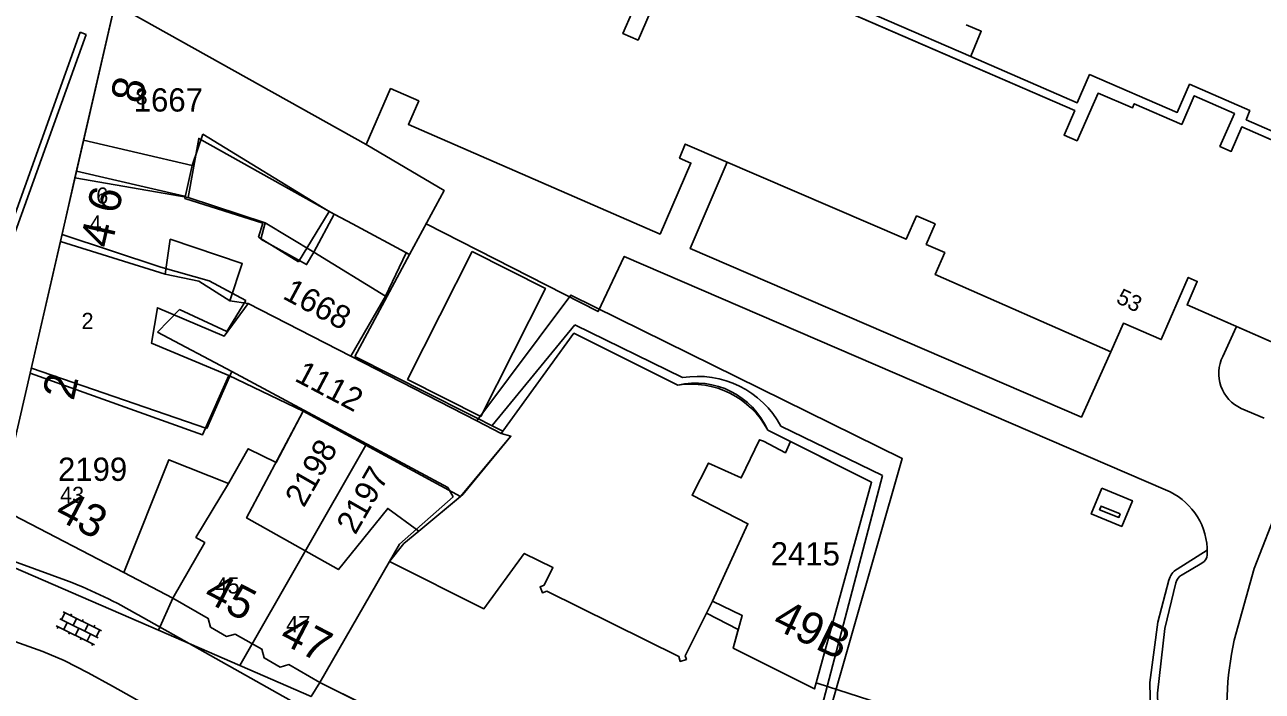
# Model space of a CAD drawing. Extents: x 148816 to 151297, y 399515 to 402500.
# Drawn here: x 150866.3 to 150962, y 399852.7 to 399904.3 of the extents above; entities that cross this region are included whole.
import ezdxf

# ---------------------------------------------------------------- set-up
doc = ezdxf.new("R2010")
doc.units = 0
for name, color, linetype in [('B01 Hoofdgebouw  [D] Norm', 7, 'Continuous'), ('B01 Hoofdgebouw  [T] Norm', 7, 'Continuous'), ('B01 Hoofdgebouw secundair [T] Gem', 7, 'Continuous'), ('B01 hoofgebouw', 7, 'Continuous'), ('G01 perceelsgrens', 7, 'Continuous'), ('Q19 Overig lijnvormig object  [D] Gem', 7, 'Continuous'), ('S02 Open verharding  Norm', 7, 'Continuous'), ('V00 Kant verharding algemeen  [T] Norm', 7, 'Continuous'), ('V00 Kant verharding algemeen secundair  [T] Gem', 7, 'Continuous'), ('Z01 perceelnummer', 7, 'Continuous'), ('Z02 huisnummer', 7, 'Continuous'), ('Z02 Huisnummer  [Tekst] Norm', 7, 'Continuous'), ('Z06 straatnaam', 7, 'Continuous')]:
    doc.layers.add(name, color=color, linetype=linetype)

msp = doc.modelspace()

# ---------------------------------------------------------------- linework, layer by layer
at = {"layer": 'B01 Hoofdgebouw  [D] Norm'}
for p, q in [((150879.301, 399893.369), (150880.114, 399895.779)), ((150880.114, 399895.779), (150889.898, 399889.805)), ((150870.898, 399895.319), (150879.301, 399893.369)), ((150870.348, 399892.918), (150878.691, 399890.983)), ((150878.717, 399890.805), (150879.301, 399893.369)), ((150884.748, 399888.904), (150878.717, 399890.805)), ((150887.528, 399885.923), (150889.898, 399889.805)), ((150889.898, 399889.805), (150891.69, 399888.84)), ((150884.409, 399887.827), (150884.748, 399888.904)), ((150876.862, 399885.502), (150869.231, 399888.039)), ((150884.409, 399887.827), (150887.528, 399885.923)), ((150880.594, 399884.434), (150876.862, 399885.502)), ((150883.438, 399882.91), (150880.594, 399884.434)), ((150881.964, 399880.525), (150883.438, 399882.91)), ((150876.607, 399880.476), (150878.309, 399882.227)), ((150878.309, 399882.227), (150881.964, 399880.525)), ((150882.37, 399877.428), (150876.607, 399880.476)), ((150866.859, 399877.681), (150880.414, 399873.013)), ((150880.414, 399873.013), (150882.37, 399877.428)), ((150882.37, 399877.428), (150899.075, 399868.437)), ((150899.075, 399868.437), (150899.482, 399867.726)), ((150899.482, 399867.726), (150895.335, 399864.063)), ((150895.335, 399864.063), (150894.56, 399862.72))]:
    msp.add_line(p, q, dxfattribs=at)
msp.add_arc((150918.223, 399870.437), 6.092, 23.74442, 103.12547, dxfattribs=at)
at = {"layer": 'B01 Hoofdgebouw  [T] Norm'}
for p, q in [((150947.55, 399897.62), (150919.27, 399909.91)), ((150873.41, 399906.29), (150864.66, 399868.08)), ((150892.75, 399894.99), (150894.64, 399899.32)), ((150894.64, 399899.32), (150896.82, 399898.37)), ((150949.35, 399898.96), (150947.73, 399895.28)), ((150952.01, 399897.82), (150949.35, 399898.96)), ((150956.79, 399898.76), (150955.82, 399896.55)), ((150959.89, 399897.39), (150956.79, 399898.76)), ((150896.82, 399898.37), (150896.02, 399896.54)), ((150952.15, 399898.15), (150952.01, 399897.82)), ((150955.82, 399896.55), (150952.15, 399898.15)), ((150946.72, 399895.72), (150947.55, 399897.62)), ((150958.78, 399894.84), (150959.89, 399897.39)), ((150896.02, 399896.54), (150915.48, 399888.06)), ((150960.46, 399896.35), (150959.65, 399894.46)), ((150979.92, 399887.82), (150960.46, 399896.35)), ((150898.77, 399891.44), (150892.75, 399894.99)), ((150916.99, 399893.94), (150917.43, 399895.02)), ((150917.43, 399895.02), (150934.51, 399887.66)), ((150947.73, 399895.28), (150946.72, 399895.72)), ((150959.65, 399894.46), (150958.78, 399894.84)), ((150917.87, 399893.56), (150916.99, 399893.94)), ((150915.48, 399888.06), (150917.87, 399893.56)), ((150896.09, 399886.47), (150898.77, 399891.44)), ((150934.51, 399887.66), (150935.31, 399889.47)), ((150935.31, 399889.47), (150936.75, 399888.84)), ((150891.69, 399888.84), (150896.09, 399886.47)), ((150936.75, 399888.84), (150936.06, 399887.26)), ((150936.06, 399887.26), (150937.5, 399886.63)), ((150937.5, 399886.63), (150936.76, 399884.93)), ((150936.76, 399884.93), (150950.34, 399878.94)), ((150954.24, 399879.89), (150956.33, 399884.7)), ((150957.02, 399884.4), (150956.23, 399882.58)), ((150956.33, 399884.7), (150957.02, 399884.4)), ((150956.23, 399882.58), (150975.68, 399874.04)), ((150950.34, 399878.94), (150951.31, 399881.16)), ((150951.31, 399881.16), (150954.24, 399879.89)), ((150908.81, 399880.38), (150903.33, 399872.82)), ((150916.84, 399876.37), (150908.81, 399880.38)), ((150931.83, 399868.86), (150923.8, 399872.89)), ((150874.01, 399861.87), (150877.49, 399870.59)), ((150877.49, 399870.59), (150882.1, 399868.75)), ((150882.1, 399868.75), (150879.58, 399864.59)), ((150927.42, 399852.86), (150931.83, 399868.86)), ((150865.48, 399866.3), (150874.01, 399861.87)), ((150880.27, 399864.19), (150877.8, 399859.88)), ((150879.58, 399864.59), (150880.27, 399864.19)), ((150901.86, 399859.06), (150904.97, 399863.35)), ((150904.97, 399863.35), (150907.19, 399862.25)), ((150889.17, 399853.36), (150894.56, 399862.72)), ((150894.56, 399862.72), (150901.86, 399859.06)), ((150907.19, 399862.25), (150906.51, 399860.89)), ((150906.51, 399860.89), (150906.2, 399860.77)), ((150906.2, 399860.77), (150906.38, 399860.3)), ((150906.38, 399860.3), (150906.73, 399860.42)), ((150906.73, 399860.42), (150916.92, 399855.37)), ((150877.8, 399859.88), (150880.52, 399858.32)), ((150917.42, 399855.43), (150919.52, 399859.65)), ((150919.52, 399859.65), (150921.83, 399858.53)), ((150921.83, 399858.53), (150921.12, 399856.02)), ((150880.52, 399858.32), (150880.71, 399857.64)), ((150880.71, 399857.64), (150881.95, 399856.93)), ((150881.95, 399856.93), (150882.62, 399857.11)), ((150882.62, 399857.11), (150884.67, 399855.94)), ((150884.67, 399855.94), (150884.85, 399855.26)), ((150921.12, 399856.02), (150927.42, 399852.86)), ((150884.85, 399855.26), (150886.09, 399854.55)), ((150886.09, 399854.55), (150886.77, 399854.74)), ((150886.77, 399854.74), (150889.17, 399853.36)), ((150916.92, 399855.37), (150917.04, 399854.99)), ((150917.04, 399854.99), (150917.51, 399855.15)), ((150917.51, 399855.15), (150917.42, 399855.43))]:
    msp.add_line(p, q, dxfattribs=at)
msp.add_lwpolyline([(150894.864, 399850.506), (150889.172, 399853.359)], dxfattribs=at)
at = {"layer": 'B01 Hoofdgebouw secundair [T] Gem'}
msp.add_lwpolyline([(150900.957, 399886.713), (150906.614, 399883.853), (150901.606, 399873.947), (150895.949, 399876.807)], close=True, dxfattribs=at)
at = {"layer": 'B01 hoofgebouw'}
for points in [[(150979.92, 399887.82), (150960.46, 399896.35), (150959.65, 399894.46), (150958.78, 399894.84), (150959.89, 399897.39), (150956.79, 399898.76), (150955.82, 399896.55), (150952.15, 399898.15), (150952.01, 399897.82), (150949.35, 399898.96), (150947.73, 399895.28), (150946.72, 399895.72), (150947.55, 399897.62), (150919.27, 399909.91), (150917.16, 399905.05), (150915.05, 399905.97), (150913.78, 399903.07), (150912.61, 399903.58), (150914.85, 399908.71), (150898.34, 399915.94)], [(150875.89, 399905.16), (150873.41, 399906.29), (150864.66, 399868.08), (150865.48, 399866.3)], [(150891.69, 399888.84), (150896.09, 399886.47), (150898.77, 399891.44), (150892.75, 399894.99), (150894.64, 399899.32), (150896.82, 399898.37), (150896.02, 399896.54), (150915.48, 399888.06), (150917.87, 399893.56), (150916.99, 399893.94), (150917.43, 399895.02), (150934.51, 399887.66), (150935.31, 399889.47), (150936.75, 399888.84), (150936.06, 399887.26), (150937.5, 399886.63), (150936.76, 399884.93), (150950.34, 399878.94), (150951.31, 399881.16), (150954.24, 399879.89), (150956.33, 399884.7), (150957.02, 399884.4), (150956.23, 399882.58), (150975.68, 399874.04)], [(150888.697, 399886.669), (150890.275, 399889.613), (150879.801, 399895.46), (150878.97, 399890.893), (150870.23, 399892.404)], [(150891.69, 399888.84), (150890.275, 399889.613)], [(150888.697, 399886.669), (150888.139, 399885.697), (150884.601, 399887.678), (150884.929, 399888.928), (150888.697, 399886.669)], [(150869.106, 399887.497), (150877.194, 399884.958), (150877.603, 399887.665), (150883.168, 399885.788), (150882.208, 399882.9), (150883.624, 399882.696), (150881.768, 399880.161), (150876.598, 399882.353), (150876.158, 399879.613), (150882.122, 399877.117), (150887.884, 399874.354), (150883.494, 399866.095), (150890.603, 399862.102), (150894.421, 399866.827), (150896.833, 399865.072), (150900.216, 399867.912), (150903.945, 399872.413), (150903.198, 399872.638), (150903.33, 399872.82)], [(150895.847, 399886.601), (150894.253, 399883.255), (150888.697, 399886.669)], [(150916.842, 399876.37), (150908.81, 399880.38), (150903.33, 399872.82)], [(150865.48, 399866.3), (150874.01, 399861.87), (150877.49, 399870.59), (150882.1, 399868.75), (150879.58, 399864.59), (150880.27, 399864.19), (150877.8, 399859.88), (150880.52, 399858.32), (150880.71, 399857.64), (150881.95, 399856.93), (150882.62, 399857.11), (150884.67, 399855.94), (150884.85, 399855.26), (150886.09, 399854.55), (150886.77, 399854.74), (150889.17, 399853.36), (150894.56, 399862.72), (150901.86, 399859.06), (150904.97, 399863.35), (150907.19, 399862.25), (150906.51, 399860.89), (150906.2, 399860.77), (150906.38, 399860.3), (150906.73, 399860.42), (150916.92, 399855.37), (150917.04, 399854.99), (150917.51, 399855.15), (150917.42, 399855.43), (150919.52, 399859.65), (150921.83, 399858.53), (150921.12, 399856.02), (150927.42, 399852.86), (150931.83, 399868.86), (150923.8, 399872.89)]]:
    msp.add_lwpolyline(points, dxfattribs=at)
msp.add_arc((150917.886, 399869.761), 6.691, 27.88357, 98.97315, dxfattribs=at)
at = {"layer": 'G01 perceelsgrens'}
for points in [[(150870.23, 399892.404), (150873.308, 399905.846)], [(150894.253, 399883.255), (150895.847, 399886.601), (150896.09, 399886.47), (150898.77, 399891.44), (150892.75, 399894.99), (150873.308, 399905.846)], [(150869.106, 399887.497), (150870.23, 399892.404)], [(150894.253, 399883.255), (150888.697, 399886.669), (150884.929, 399888.928), (150878.97, 399890.893), (150870.23, 399892.404)], [(150866.769, 399877.288), (150869.106, 399887.497)], [(150869.106, 399887.497), (150877.194, 399884.958), (150879.796, 399884.422), (150882.208, 399882.9), (150883.624, 399882.696), (150891.575, 399878.61)], [(150928.351, 399850.229), (150934.211, 399870.683), (150908.569, 399883.337), (150901.313, 399873.607)], [(150891.575, 399878.61), (150894.253, 399883.255)], [(150891.575, 399878.61), (150901.313, 399873.607)], [(150863.271, 399863.205), (150864.66, 399868.08), (150866.769, 399877.288)], [(150887.884, 399874.354), (150882.122, 399877.117), (150880.09, 399872.514), (150866.769, 399877.288)], [(150887.884, 399874.354), (150885.779, 399870.394), (150883.631, 399871.45), (150882.1, 399868.75), (150879.58, 399864.59), (150880.27, 399864.19), (150877.8, 399859.88), (150876.676, 399857.395)], [(150892.71, 399871.735), (150887.884, 399874.354)], [(150901.313, 399873.607), (150903.198, 399872.638), (150903.945, 399872.413), (150900.034, 399867.759)], [(150931.83, 399868.86), (150927.42, 399852.86), (150921.12, 399856.02), (150921.53, 399857.468), (150919.062, 399858.729), (150919.52, 399859.65), (150922.274, 399865.638), (150917.951, 399867.843), (150919.227, 399870.335), (150921.753, 399869.196), (150923.16, 399872.142), (150923.472, 399872.044), (150925.17, 399871.133), (150925.558, 399872.008), (150931.83, 399868.86)], [(150892.71, 399871.735), (150882.974, 399854.664)], [(150900.034, 399867.759), (150892.71, 399871.735)], [(150900.034, 399867.759), (150896.833, 399865.072), (150895.674, 399864.113), (150894.56, 399862.72), (150889.17, 399853.36)], [(150863.271, 399863.205), (150876.676, 399857.395)], [(150876.676, 399857.395), (150882.974, 399854.664)], [(150882.974, 399854.664), (150888.493, 399852.272), (150889.17, 399853.36)], [(150889.17, 399853.36), (150917.156, 399839.45)]]:
    msp.add_lwpolyline(points, dxfattribs=at)
at = {"layer": 'Q19 Overig lijnvormig object  [D] Gem'}
msp.add_lwpolyline([(150951.073, 399866.415), (150950.962, 399866.136), (150949.474, 399866.727), (150949.585, 399867.006), (150951.073, 399866.415)], dxfattribs=at)
at = {"layer": 'S02 Open verharding  Norm'}
for p, q in [((150869.45, 399858.753), (150869.185, 399858.215)), ((150869.316, 399858.819), (150872.276, 399857.361)), ((150869.899, 399858.532), (150869.965, 399858.667)), ((150868.786, 399857.743), (150871.746, 399856.285)), ((150868.92, 399857.676), (150868.854, 399857.542)), ((150869.051, 399858.281), (150872.011, 399856.823)), ((150869.634, 399857.994), (150869.369, 399857.455)), ((150870.347, 399858.311), (150870.082, 399857.773)), ((150870.531, 399857.552), (150870.266, 399857.014)), ((150870.796, 399858.09), (150870.862, 399858.225)), ((150871.245, 399857.869), (150870.98, 399857.331)), ((150871.693, 399857.649), (150871.759, 399857.783)), ((150869.817, 399857.235), (150869.751, 399857.1)), ((150870.715, 399856.793), (150870.648, 399856.658)), ((150871.163, 399856.572), (150871.428, 399857.11)), ((150872.142, 399857.428), (150871.877, 399856.889)), ((150871.612, 399856.351), (150871.545, 399856.216))]:
    msp.add_line(p, q, dxfattribs=at)
at = {"layer": 'V00 Kant verharding algemeen  [T] Norm'}
for p, q in [((150891.86, 399878.59), (150896.09, 399886.47)), ((150902.494, 399873.24), (150908.891, 399881.044)), ((150908.891, 399881.044), (150917.202, 399876.953)), ((150960.02, 399880.86), (150959, 399878.59)), ((150903.33, 399872.82), (150891.86, 399878.59)), ((150960.42, 399874.57), (150962.186, 399873.808)), ((150924.826, 399873.191), (150932.68, 399869.378)), ((150932.68, 399869.378), (150925.663, 399842.575)), ((150874.01, 399861.87), (150877.8, 399859.88))]:
    msp.add_line(p, q, dxfattribs=at)
for points in [[(150985.627, 399888.358), (150984.8, 399886.434), (150960.809, 399896.902), (150961.087, 399897.618), (150956.424, 399899.649), (150955.47, 399897.473), (150948.694, 399900.399), (150947.736, 399898.225), (150939.505, 399901.803), (150920.573, 399910.025)], [(150939.163, 399904.26), (150940.323, 399903.756), (150939.505, 399901.816)], [(150950.331, 399878.944), (150948.069, 399873.895), (150917.817, 399886.935), (150920.677, 399893.621)], [(150897.385, 399888.865), (150910.683, 399882.065), (150912.713, 399886.336), (150954.579, 399868.267)], [(150949.643, 399868.397), (150952.003, 399867.428), (150951.186, 399865.439), (150948.826, 399866.408), (150949.643, 399868.397)], [(150959.878, 399856.621), (150961.422, 399862.185), (150963.358, 399867.133)], [(150862.761, 399863.717), (150869.78, 399861.177)], [(150955.46, 399862.126), (150957.796, 399863.592)], [(150957.789, 399863.774), (150957.8, 399863.233)], [(150957.386, 399862.588), (150955.849, 399861.685)], [(150955.37, 399861.078), (150954.515, 399857.528), (150953.944, 399852.529), (150954.053, 399848.715), (150952.107, 399848.929)], [(150953.47, 399848.795), (150953.353, 399853.355), (150953.962, 399858.034), (150954.833, 399861.269)], [(150875.112, 399858.598), (150920.744, 399832.928)], [(150867.749, 399855.768), (150860.856, 399858.198)], [(150869.393, 399855.05), (150867.749, 399855.768)], [(150871.26, 399854.098), (150869.393, 399855.05)], [(150873.141, 399853.062), (150871.26, 399854.098)], [(150884.474, 399846.696), (150873.141, 399853.062)], [(150960.872, 399833.481), (150963.062, 399847.269), (150951.917, 399848.619), (150951.04, 399845.751), (150927.619, 399853.294)]]:
    msp.add_lwpolyline(points, dxfattribs=at)
for centre, radius, start, end in [((150961.647, 399877.264), 2.961, 153.39827, 245.51161), ((150918.38, 399869.733), 7.315, 28.20788, 99.26481), ((150952.634, 399863.484), 5.163, 3.21702, 67.87039), ((150952.634, 399863.484), 5.163, 3.21702, 67.87039), ((150956.954, 399863.321), 0.851, 300.53519, 354.07521), ((150956.954, 399863.321), 0.851, 300.53519, 354.07521), ((150956.154, 399860.96), 1.357, 120.77272, 166.84724), ((150956.154, 399860.96), 1.357, 120.77272, 166.84724), ((150956.232, 399860.891), 0.882, 115.71547, 167.72869), ((150956.232, 399860.891), 0.882, 115.71547, 167.72869), ((150854.402, 399822.582), 41.546, 60.10007, 68.27536), ((150984.135, 399851.334), 24.826, 167.7046, 187.72745)]:
    msp.add_arc(centre, radius, start, end, dxfattribs=at)
at = {"layer": 'V00 Kant verharding algemeen secundair  [T] Gem'}
for p, q in [((150870.628, 399903.676), (150857.981, 399868.533)), ((150871.099, 399903.507), (150858.452, 399868.364)), ((150870.628, 399903.676), (150871.099, 399903.507))]:
    msp.add_line(p, q, dxfattribs=at)

# ---------------------------------------------------------------- texts
at = {"layer": 'Z01 perceelnummer'}
for s, p in [('1667', (150874.772, 399897.541)), ('2199', (150868.915, 399868.961)), ('2415', (150924.032, 399862.417))]:
    msp.add_text(s, height=1.8, dxfattribs=at).set_placement(p)
for s, rotation, p in [('1668', 331.7691, (150886.208, 399883.115)), ('1112', 332.20407, (150887.128, 399876.745)), ('2198', 60.16226, (150887.929, 399866.829)), ('2197', 60.09734, (150891.911, 399864.723))]:
    msp.add_text(s, height=1.8, rotation=rotation, dxfattribs=at).set_placement(p)
at = {"layer": 'Z02 huisnummer'}
for s, rotation, p in [('8', 77.11702, (150875.372, 399898.057)), ('6', 77.11702, (150873.562, 399889.554)), ('4', 77.11702, (150873.033, 399886.879)), ('2', 77.11702, (150870.116, 399875.106)), ('43', 332.53777, (150868.548, 399866.114)), ('45', 332.53777, (150880.056, 399859.76)), ('49B', 334.07581, (150924.053, 399857.644)), ('47', 332.53777, (150885.922, 399856.526))]:
    msp.add_text(s, height=2.5, rotation=rotation, dxfattribs=at).set_placement(p)
at = {"layer": 'Z02 Huisnummer  [Tekst] Norm'}
for s, p in [('8', (150874.915, 399898.085)), ('6', (150871.872, 399890.413)), ('4', (150871.351, 399888.252)), ('2', (150870.736, 399880.716)), ('43', (150869.075, 399867.25)), ('45', (150881.096, 399860.245)), ('47', (150886.569, 399857.249))]:
    msp.add_text(s, height=1.25, dxfattribs=at).set_placement(p)
msp.add_text('53', height=1.25, rotation=334.09732, dxfattribs=at).set_placement((150950.673, 399882.78))
at = {"layer": 'Z06 straatnaam'}
msp.add_text('ROZENMARIJNSTRAAT', height=2.5, rotation=70.00711, dxfattribs=at).set_placement((150855.766, 399877.749))

doc.saveas('drawing.dxf')
